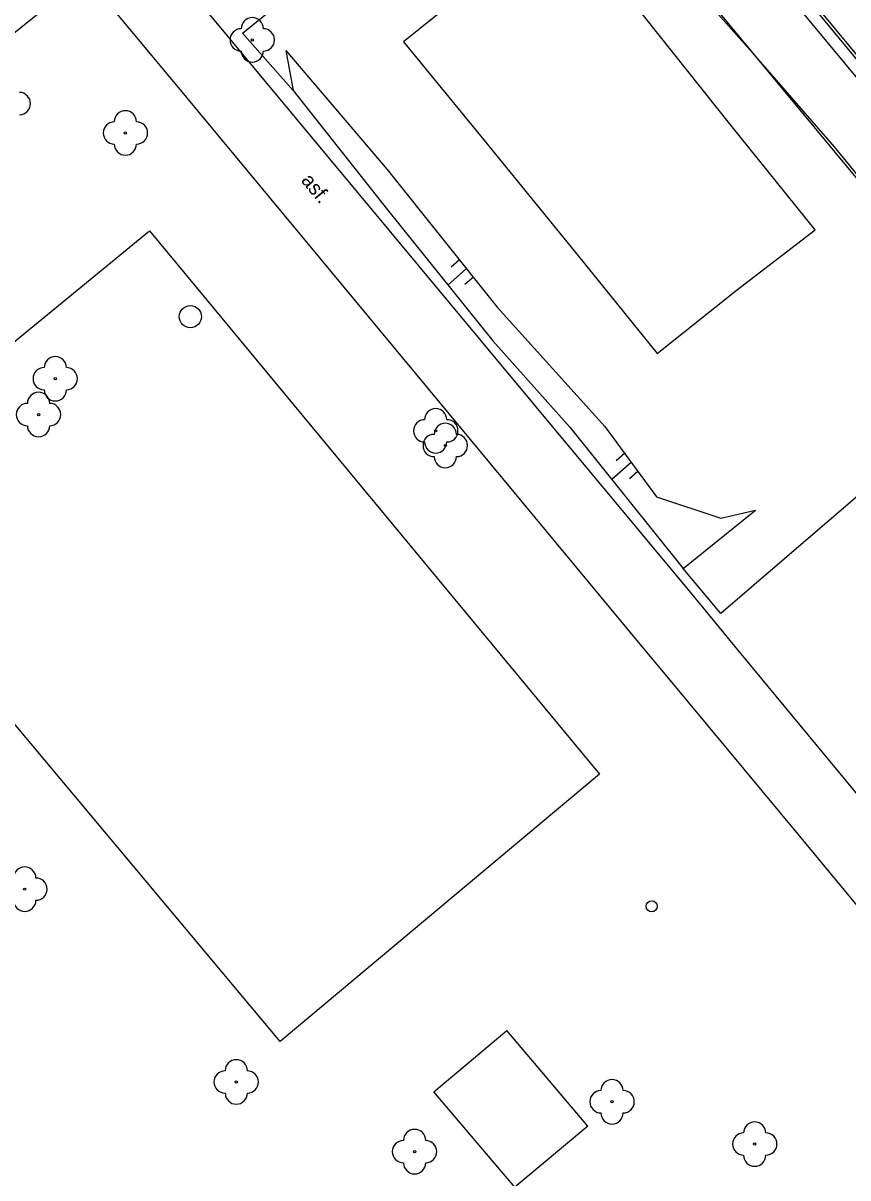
# Model space of a CAD drawing. Extents: x -600391 to -599491, y -1160176 to -1159402.
# Drawn here: x -599795.1 to -599758.1, y -1159848.1 to -1159796.2 of the extents above; entities that cross this region are included whole.
import ezdxf

# ---------------------------------------------------------------- set-up
doc = ezdxf.new("R2010")
doc.units = 0
for name, color, linetype in [('Level 11', 7, 'Continuous'), ('Level 14', 7, 'Continuous'), ('Level 15', 7, 'Continuous'), ('Level 22', 7, 'Continuous'), ('Level 27', 7, 'Continuous'), ('Level 31', 7, 'Continuous'), ('Level 40', 7, 'Continuous'), ('Level 7', 7, 'Continuous')]:
    doc.layers.add(name, color=color, linetype=linetype)

msp = doc.modelspace()

# ---------------------------------------------------------------- linework, layer by layer
at = {"layer": 'Level 11'}
for points in [[(-599785.26, -1159796.62), (-599771.97, -1159785.89), (-599769.76, -1159788.56)], [(-599769.76, -1159788.56), (-599762.35, -1159797.51)], [(-599766.63, -1159811.01), (-599763.08, -1159808.19), (-599759.53, -1159805.46), (-599763.33, -1159800.76), (-599767.24, -1159795.83), (-599770.89, -1159791.41), (-599774.48, -1159794.16), (-599778.02, -1159797.02), (-599774.43, -1159801.41), (-599770.16, -1159806.64), (-599766.63, -1159811.01)], [(-599736.1, -1159834.39), (-599739.22, -1159830.65), (-599750.26, -1159839.74), (-599756.05, -1159832.75), (-599763.01, -1159824.33), (-599764.93, -1159822), (-599774.52, -1159810.46), (-599789.85, -1159792.01)], [(-599792.33, -1159794.03), (-599787.77, -1159799.51), (-599776.92, -1159812.6), (-599767.34, -1159824.16), (-599766.05, -1159825.7), (-599760.32, -1159832.61), (-599752.71, -1159841.8), (-599749.52, -1159845.64)], [(-599782.99, -1159799.2), (-599785.26, -1159796.62)], [(-599762.35, -1159797.51), (-599750.75, -1159811.51), (-599763.78, -1159822.69), (-599765.47, -1159820.68)], [(-599804.04, -1159817.47), (-599789.44, -1159805.51), (-599769.22, -1159829.91), (-599783.57, -1159841.92), (-599804.04, -1159817.47)], [(-599776.67, -1159844.18), (-599773.39, -1159841.43)], [(-599769.74, -1159845.72), (-599773.39, -1159841.43)], [(-599769.74, -1159845.72), (-599773.02, -1159848.47), (-599776.67, -1159844.18)]]:
    msp.add_lwpolyline(points, dxfattribs=at)
at = {"layer": 'Level 14'}
for points in [[(-599731.29, -1159830.45), (-599739.6, -1159820.42), (-599752.49, -1159804.87), (-599764.66, -1159790.19), (-599773.5, -1159778.66)], [(-599762.35, -1159797.51), (-599767, -1159792.25)], [(-599783.31, -1159797.4), (-599778.76, -1159802.75), (-599773.82, -1159808.93), (-599768.99, -1159814.3), (-599766.66, -1159817.46), (-599763.77, -1159818.42)], [(-599783.31, -1159797.4), (-599782.99, -1159799.2), (-599778.74, -1159804.56), (-599774.02, -1159810.45), (-599770.55, -1159814.32), (-599765.47, -1159820.68), (-599762.22, -1159818.05)], [(-599761.78, -1159798.15), (-599762.35, -1159797.51)], [(-599758.66, -1159801.73), (-599761.78, -1159798.15)], [(-599751.29, -1159810.76), (-599758.66, -1159801.73)], [(-599763.77, -1159818.42), (-599762.22, -1159818.05)]]:
    msp.add_lwpolyline(points, dxfattribs=at)
at = {"layer": 'Level 15'}
for points in [[(-599775.2, -1159807.2), (-599776.04, -1159807.94)], [(-599775.51, -1159806.81), (-599775.89, -1159807.14)], [(-599774.89, -1159807.59), (-599775.27, -1159807.92)], [(-599768.1, -1159815.51), (-599768.47, -1159815.84)], [(-599767.8, -1159815.92), (-599768.67, -1159816.68)], [(-599767.5, -1159816.32), (-599767.88, -1159816.65)]]:
    msp.add_lwpolyline(points, dxfattribs=at)
at = {"layer": 'Level 22'}
for centre in [(-599784.82, -1159796.93), (-599790.52, -1159801.11), (-599793.67, -1159812.15), (-599794.42, -1159813.76), (-599776.58, -1159814.49), (-599776.15, -1159815.15), (-599795.04, -1159835.08), (-599785.54, -1159843.74), (-599768.66, -1159844.63), (-599762.25, -1159846.53), (-599777.53, -1159846.87)]:
    msp.add_circle(centre, 0.05, dxfattribs=at)
for centre, start, end in [((-599784.82, -1159796.43), 0, 180), ((-599785.32, -1159796.93), 90, 270), ((-599784.32, -1159796.93), 270, 90), ((-599784.82, -1159797.43), 180, 0), ((-599795.28, -1159799.79), 270, 90), ((-599790.52, -1159800.61), 0, 180), ((-599791.02, -1159801.11), 90, 270), ((-599790.02, -1159801.11), 270, 90), ((-599790.52, -1159801.61), 180, 0), ((-599793.67, -1159811.65), 0, 180), ((-599794.17, -1159812.15), 90, 270), ((-599793.17, -1159812.15), 270, 90), ((-599794.42, -1159813.26), 0, 180), ((-599793.67, -1159812.65), 180, 0), ((-599794.92, -1159813.76), 90, 270), ((-599793.92, -1159813.76), 270, 90), ((-599776.58, -1159813.99), 0, 180), ((-599794.42, -1159814.26), 180, 0), ((-599777.08, -1159814.49), 90, 270), ((-599776.15, -1159814.65), 0, 180), ((-599776.08, -1159814.49), 270, 90), ((-599776.65, -1159815.15), 90, 270), ((-599776.58, -1159814.99), 180, 0), ((-599775.65, -1159815.15), 270, 90), ((-599776.15, -1159815.65), 180, 0), ((-599795.04, -1159834.58), 0, 180), ((-599794.54, -1159835.08), 270, 90), ((-599795.04, -1159835.58), 180, 0), ((-599785.54, -1159843.24), 0, 180), ((-599786.04, -1159843.74), 90, 270), ((-599785.04, -1159843.74), 270, 90), ((-599768.66, -1159844.13), 0, 180), ((-599785.54, -1159844.24), 180, 0), ((-599769.16, -1159844.63), 90, 270), ((-599768.16, -1159844.63), 270, 90), ((-599768.66, -1159845.13), 180, 0), ((-599762.25, -1159846.03), 0, 180), ((-599777.53, -1159846.37), 0, 180), ((-599762.75, -1159846.53), 90, 270), ((-599761.75, -1159846.53), 270, 90), ((-599778.03, -1159846.87), 90, 270), ((-599777.03, -1159846.87), 270, 90), ((-599762.25, -1159847.03), 180, 0), ((-599777.53, -1159847.37), 180, 0)]:
    msp.add_arc(centre, 0.5, start, end, dxfattribs=at)
at = {"layer": 'Level 27'}
msp.add_circle((-599787.6, -1159809.36), 0.5, dxfattribs=at)
at = {"layer": 'Level 31'}
msp.add_circle((-599766.88, -1159835.85), 0.25, dxfattribs=at)
at = {"layer": 'Level 7'}
for points in [[(-599727.8, -1159833.7), (-599730.82, -1159830.02), (-599770.87, -1159781.64), (-599773.4, -1159778.58), (-599775.03, -1159776.57)], [(-599773.5, -1159778.66), (-599730.93, -1159830.14)], [(-599799.08, -1159799.46), (-599799.04, -1159799.43), (-599792.33, -1159794.03)]]:
    msp.add_lwpolyline(points, dxfattribs=at)

# ---------------------------------------------------------------- texts
at = {"layer": 'Level 40'}
msp.add_text('asf.', height=0.65, rotation=309.65, dxfattribs=at).set_placement((-599782.66, -1159803.26))

doc.saveas('drawing.dxf')
